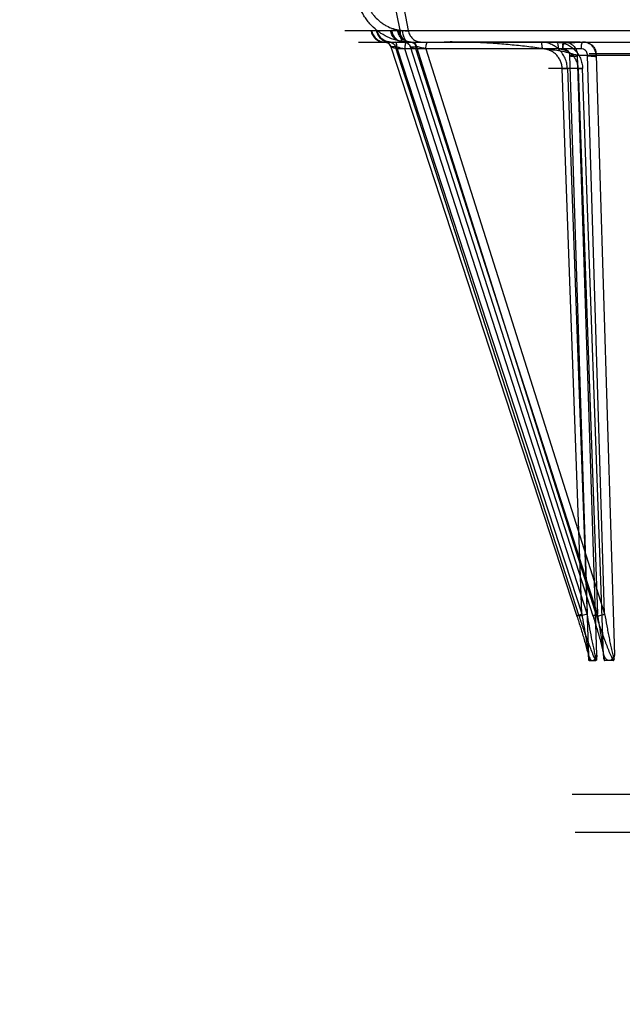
# Model space of a CAD drawing. Header units: millimetres. Extents: x 0 to 297, y 0 to 210.
# Tile 370 of 446: x 239.09 to 239.485, y 160.549 to 161.193. Entities that reach past the tile are written whole.
import ezdxf

# ---------------------------------------------------------------- set-up
doc = ezdxf.new("R2010")
doc.units = ezdxf.units.MM
doc.header["$LTSCALE"] = 16.335
doc.layers.get('0').update_dxf_attribs({"linetype": 'CONTINUOUS'})
doc.layers.add('AXES_REF', color=7, linetype='CONTINUOUS')
doc.layers.add('INTFCLR_144815', color=7, linetype='CONTINUOUS')

msp = doc.modelspace()

# ---------------------------------------------------------------- linework, layer by layer
at = {"color": 7, "linetype": 'Continuous'}
for radius in [8.72625, 8.7255, 8.66962]:
    msp.add_circle((241.41503, 154.41059), radius, dxfattribs=at)
msp.add_arc((241.41503, 154.41059), 8.64, 278.277129, 261.722871, dxfattribs=at)
at = {"layer": 'AXES_REF', "color": 9, "linetype": 'Continuous'}
msp.add_arc((241.41503, 154.41059), 7.96006, 94.411812, 85.588188, dxfattribs=at)
at = {"layer": 'INTFCLR_144815', "color": 9, "linetype": 'Continuous'}
for p, q in [((239.33911, 161.18636), (239.33469, 161.20835)), ((239.34061, 161.20559), (239.3445, 161.18618)), ((239.30299, 161.18618), (239.53455, 161.18618)), ((239.32055, 161.18618), (239.32257, 161.18618)), ((239.33751, 161.18618), (239.33353, 161.18618)), ((239.34058, 161.18597), (239.33911, 161.18636)), ((239.31188, 161.17859), (240.79638, 161.17859)), ((239.32899, 161.17859), (239.32873, 161.17859)), ((239.33206, 161.17859), (239.33003, 161.17859)), ((239.33212, 161.17859), (239.33206, 161.17859)), ((239.33281, 161.17859), (239.33212, 161.17859)), ((239.34497, 161.17859), (239.34119, 161.17882)), ((239.34139, 161.17859), (239.3418, 161.17859)), ((239.3418, 161.17859), (239.34186, 161.17859)), ((239.34186, 161.17859), (239.3458, 161.17859)), ((239.3458, 161.17859), (239.34586, 161.17859)), ((239.33309, 161.17551), (239.45491, 160.80271)), ((239.33613, 161.17551), (239.33309, 161.17551)), ((239.45648, 160.80271), (239.33613, 161.17551)), ((239.33715, 161.17413), (239.45806, 160.80409)), ((239.45757, 161.17413), (239.33715, 161.17413)), ((239.46165, 160.80409), (239.34219, 161.17413)), ((239.34584, 161.17551), (239.34581, 161.17551)), ((239.46563, 160.80271), (239.34584, 161.17551)), ((239.34584, 161.17551), (239.34978, 161.17551)), ((239.4684, 160.80409), (239.3495, 161.17413)), ((239.34978, 161.17551), (239.46767, 160.80271)), ((239.34982, 161.17551), (239.34978, 161.17551)), ((239.35606, 161.17413), (239.47307, 160.80409)), ((239.44999, 161.16978), (239.46165, 160.80409)), ((239.46788, 160.77713), (239.45536, 161.1699)), ((239.45536, 161.1699), (239.61899, 161.1699)), ((239.47307, 160.80409), (239.46186, 161.16978)), ((240.63057, 161.17085), (239.463, 161.17085)), ((239.46744, 161.1699), (239.47949, 160.77713)), ((239.45865, 161.16122), (239.43632, 161.16122)), ((239.44528, 161.1611), (239.44876, 161.16122)), ((239.45806, 160.80409), (239.44528, 161.1611)), ((239.44867, 161.16122), (239.46242, 160.77713)), ((239.45563, 161.1611), (239.45865, 161.16122)), ((239.45563, 161.1611), (239.4684, 160.80409)), ((239.47238, 160.77713), (239.45865, 161.16122)), ((240.61344, 160.68593), (239.48012, 160.68593))]:
    msp.add_line(p, q, dxfattribs=at)
at = {"layer": 'INTFCLR_144815', "color": 7, "linetype": 'Continuous'}
for p, q in [((239.45536, 161.1699), (239.44999, 161.16978)), ((239.46186, 161.16978), (239.46744, 161.1699))]:
    msp.add_line(p, q, dxfattribs=at)
at = {"layer": 'INTFCLR_144815', "color": 6, "linetype": 'Continuous'}
for p, q in [((239.46261, 160.77445), (239.46242, 160.77713)), ((239.46261, 160.77443), (239.46261, 160.77445)), ((239.46261, 160.7744), (239.46261, 160.77442)), ((239.46261, 160.77437), (239.46261, 160.77438)), ((239.46293, 160.77359), (239.46738, 160.77359)), ((239.46769, 160.77429), (239.46768, 160.77428)), ((239.46768, 160.77427), (239.46768, 160.77426)), ((239.46788, 160.77713), (239.46769, 160.77445)), ((239.46769, 160.77443), (239.46769, 160.77439)), ((239.46769, 160.77433), (239.46769, 160.77432)), ((239.46769, 160.77431), (239.46769, 160.7743)), ((239.47238, 160.77713), (239.47263, 160.77445)), ((239.47263, 160.77444), (239.47263, 160.77443)), ((239.47263, 160.77443), (239.47263, 160.77442)), ((239.47263, 160.77441), (239.47263, 160.7744)), ((239.47263, 160.77439), (239.47263, 160.77438)), ((239.47263, 160.77437), (239.47263, 160.77436)), ((239.47264, 160.77432), (239.47264, 160.77431)), ((239.47264, 160.7743), (239.47264, 160.77429)), ((239.47883, 160.77359), (239.47304, 160.77359)), ((239.47924, 160.77445), (239.47949, 160.77713)), ((239.48012, 160.68593), (239.45185, 160.68593)), ((239.45377, 160.66129), (240.63979, 160.66129))]:
    msp.add_line(p, q, dxfattribs=at)
for points in [[(239.46293, 160.77359), (239.46291, 160.77359), (239.46289, 160.77359), (239.46288, 160.7736), (239.46286, 160.7736), (239.46285, 160.77361), (239.46283, 160.77362), (239.46282, 160.77363), (239.46281, 160.77364), (239.46279, 160.77366), (239.46278, 160.77367), (239.46277, 160.77369), (239.46276, 160.7737), (239.46275, 160.77372), (239.46274, 160.77374), (239.46273, 160.77376), (239.46272, 160.77378), (239.46271, 160.7738), (239.4627, 160.77382), (239.46269, 160.77384), (239.46269, 160.77387), (239.46268, 160.77389), (239.46267, 160.77391), (239.46267, 160.77394), (239.46266, 160.77396), (239.46266, 160.77398), (239.46265, 160.77401), (239.46265, 160.77403), (239.46264, 160.77405), (239.46264, 160.77408), (239.46264, 160.7741), (239.46263, 160.77412), (239.46263, 160.77415), (239.46263, 160.77417), (239.46263, 160.77419), (239.46262, 160.77421), (239.46262, 160.77423), (239.46262, 160.77425), (239.46262, 160.77427), (239.46262, 160.77429), (239.46261, 160.77431), (239.46261, 160.77433), (239.46261, 160.77435)], [(239.46768, 160.77421), (239.46768, 160.77419), (239.46767, 160.77418), (239.46767, 160.77417), (239.46767, 160.77415), (239.46767, 160.77414), (239.46767, 160.77412), (239.46767, 160.77411), (239.46766, 160.77409), (239.46766, 160.77408), (239.46766, 160.77406), (239.46766, 160.77405), (239.46765, 160.77403), (239.46765, 160.77402), (239.46765, 160.774), (239.46764, 160.77398), (239.46764, 160.77397), (239.46764, 160.77395), (239.46763, 160.77393), (239.46763, 160.77392), (239.46762, 160.7739), (239.46762, 160.77388), (239.46761, 160.77387), (239.46761, 160.77385), (239.4676, 160.77383), (239.4676, 160.77382), (239.46759, 160.7738), (239.46758, 160.77378), (239.46758, 160.77377), (239.46757, 160.77375), (239.46756, 160.77374), (239.46755, 160.77372), (239.46755, 160.77371), (239.46754, 160.7737), (239.46753, 160.77368), (239.46752, 160.77367), (239.46751, 160.77366), (239.4675, 160.77365), (239.46749, 160.77364), (239.46748, 160.77363), (239.46747, 160.77362), (239.46746, 160.77361), (239.46744, 160.7736), (239.46743, 160.7736), (239.46742, 160.77359), (239.4674, 160.77359), (239.46739, 160.77359), (239.46738, 160.77359)], [(239.46768, 160.77424), (239.46768, 160.77423), (239.46768, 160.77422)], [(239.46769, 160.77445), (239.46769, 160.77444), (239.46769, 160.77443), (239.46769, 160.77443)], [(239.46769, 160.7744), (239.46769, 160.77436), (239.46769, 160.77435)], [(239.47263, 160.77435), (239.47264, 160.77434), (239.47264, 160.77433)], [(239.47264, 160.77428), (239.47264, 160.77427), (239.47264, 160.77426), (239.47265, 160.77424), (239.47265, 160.77423), (239.47265, 160.77422), (239.47265, 160.77421), (239.47265, 160.77419), (239.47265, 160.77418), (239.47266, 160.77417), (239.47266, 160.77415), (239.47266, 160.77414), (239.47266, 160.77412), (239.47267, 160.77411), (239.47267, 160.77409), (239.47267, 160.77408), (239.47267, 160.77406), (239.47268, 160.77405), (239.47268, 160.77403), (239.47269, 160.77402), (239.47269, 160.774), (239.47269, 160.77398), (239.4727, 160.77397), (239.4727, 160.77395), (239.47271, 160.77393), (239.47271, 160.77392), (239.47272, 160.7739), (239.47273, 160.77388), (239.47273, 160.77387), (239.47274, 160.77385), (239.47275, 160.77383), (239.47276, 160.77382), (239.47276, 160.7738), (239.47277, 160.77378), (239.47278, 160.77377), (239.47279, 160.77375), (239.4728, 160.77374), (239.47281, 160.77372), (239.47282, 160.77371), (239.47283, 160.7737), (239.47284, 160.77368), (239.47286, 160.77367), (239.47287, 160.77366), (239.47288, 160.77365), (239.47289, 160.77364), (239.47291, 160.77363), (239.47292, 160.77362), (239.47294, 160.77361), (239.47295, 160.7736), (239.47297, 160.7736), (239.47299, 160.77359), (239.47301, 160.77359), (239.47302, 160.77359), (239.47304, 160.77359)], [(239.47883, 160.77359), (239.47885, 160.77359), (239.47887, 160.77359), (239.47889, 160.7736), (239.47891, 160.7736), (239.47893, 160.77361), (239.47895, 160.77362), (239.47897, 160.77363), (239.47898, 160.77364), (239.479, 160.77366), (239.47901, 160.77367), (239.47903, 160.77369), (239.47904, 160.7737), (239.47906, 160.77372), (239.47907, 160.77374), (239.47908, 160.77376), (239.47909, 160.77378), (239.47911, 160.7738), (239.47912, 160.77382), (239.47913, 160.77384), (239.47914, 160.77387), (239.47915, 160.77389), (239.47915, 160.77391), (239.47916, 160.77394), (239.47917, 160.77396), (239.47918, 160.77398), (239.47918, 160.77401), (239.47919, 160.77403), (239.47919, 160.77405), (239.4792, 160.77408), (239.4792, 160.7741), (239.47921, 160.77412), (239.47921, 160.77415), (239.47921, 160.77417), (239.47922, 160.77419), (239.47922, 160.77421), (239.47922, 160.77423), (239.47922, 160.77425), (239.47923, 160.77427), (239.47923, 160.77429), (239.47923, 160.77431), (239.47923, 160.77433)], [(239.47923, 160.77435), (239.47924, 160.77437), (239.47924, 160.77438), (239.47924, 160.7744), (239.47924, 160.77442), (239.47924, 160.77443), (239.47924, 160.77445)]]:
    msp.add_lwpolyline(points, dxfattribs=at)
at = {"layer": 'INTFCLR_144815', "color": 9, "linetype": 'Continuous'}
for points, knots in [([(239.34119, 161.17882), (239.34015, 161.17895), (239.33809, 161.1793), (239.33406, 161.1804), (239.33067, 161.18185), (239.32793, 161.18341), (239.32613, 161.18455), (239.32311, 161.18676), (239.31999, 161.18974), (239.31728, 161.19309), (239.31485, 161.19668), (239.31313, 161.20009), (239.31197, 161.20314), (239.31128, 161.20521), (239.31031, 161.20887), (239.30987, 161.21211), (239.30976, 161.21427)], [0, 0, 0, 0, 0.060969, 0.121873, 0.243913, 0.274919, 0.306131, 0.368317, 0.493199, 0.556651, 0.619807, 0.746395, 0.778408, 0.810257, 0.873549, 1, 1, 1, 1]), ([(239.31517, 161.21295), (239.31527, 161.21132), (239.31563, 161.20889), (239.3164, 161.20614), (239.31693, 161.20459), (239.31784, 161.20231), (239.31916, 161.19975), (239.32102, 161.19706), (239.32309, 161.19454), (239.32546, 161.19231), (239.32775, 161.19065), (239.32911, 161.1898), (239.33118, 161.18863), (239.33374, 161.18754), (239.33678, 161.18672), (239.33833, 161.18645), (239.33911, 161.18636)], [0, 0, 0, 0, 0.126032, 0.189212, 0.221028, 0.253021, 0.379658, 0.442895, 0.506455, 0.631585, 0.693885, 0.725145, 0.756193, 0.878299, 0.939151, 1, 1, 1, 1]), ([(239.32004, 161.18618), (239.3202, 161.18517), (239.32087, 161.18314), (239.32288, 161.1806), (239.32564, 161.17896), (239.32773, 161.17859), (239.32873, 161.17859)], [0, 0, 0, 0, 0.244565, 0.503496, 0.760313, 1, 1, 1, 1]), ([(239.32055, 161.18618), (239.3207, 161.18519), (239.32136, 161.18318), (239.32331, 161.18067), (239.32601, 161.17901), (239.32805, 161.17861), (239.32903, 161.17859)], [0, 0, 0, 0, 0.244864, 0.503572, 0.760133, 1, 1, 1, 1]), ([(239.32362, 161.18618), (239.32377, 161.18519), (239.32442, 161.18318), (239.32637, 161.18067), (239.32905, 161.17901), (239.33108, 161.17861), (239.33206, 161.17859)], [0, 0, 0, 0, 0.245324, 0.504207, 0.760561, 1, 1, 1, 1]), ([(239.33281, 161.17859), (239.33182, 161.17859), (239.32974, 161.17896), (239.32699, 161.1806), (239.325, 161.18314), (239.32433, 161.18517), (239.32417, 161.18618)], [0, 0, 0, 0, 0.239108, 0.495642, 0.754812, 1, 1, 1, 1]), ([(239.34139, 161.17859), (239.34041, 161.17859), (239.33835, 161.17896), (239.33564, 161.18061), (239.33367, 161.18315), (239.33301, 161.18518), (239.33286, 161.18618)], [0, 0, 0, 0, 0.237878, 0.493812, 0.75349, 1, 1, 1, 1]), ([(239.33353, 161.18618), (239.33368, 161.18519), (239.33432, 161.18319), (239.33623, 161.18068), (239.33888, 161.17902), (239.34089, 161.17861), (239.34186, 161.17859)], [0, 0, 0, 0, 0.24681, 0.506276, 0.761969, 1, 1, 1, 1]), ([(239.3458, 161.17859), (239.34484, 161.17861), (239.34283, 161.17902), (239.3402, 161.18068), (239.3383, 161.18319), (239.33766, 161.18519), (239.33751, 161.18618)], [0, 0, 0, 0, 0.237461, 0.492881, 0.752581, 1, 1, 1, 1]), ([(239.33823, 161.18618), (239.33838, 161.18518), (239.33903, 161.18315), (239.34098, 161.18061), (239.34368, 161.17896), (239.34572, 161.17859), (239.3467, 161.17859)], [0, 0, 0, 0, 0.247336, 0.507333, 0.762893, 1, 1, 1, 1]), ([(239.33911, 161.18636), (239.33906, 161.1854), (239.33904, 161.18358), (239.3394, 161.1812), (239.33995, 161.17946), (239.34083, 161.17882), (239.34119, 161.17882)], [0, 0, 0, 0, 0.34848, 0.656691, 0.872155, 1, 1, 1, 1]), ([(239.3445, 161.18618), (239.34464, 161.18612), (239.34482, 161.18605), (239.34515, 161.18582), (239.34487, 161.18563), (239.34448, 161.18565), (239.3439, 161.18563), (239.3432, 161.18568), (239.34209, 161.18578), (239.3412, 161.18589), (239.34058, 161.18597)], [0, 0, 0, 0, 0.089936, 0.132508, 0.163973, 0.240003, 0.365637, 0.490275, 0.640039, 1, 1, 1, 1]), ([(239.34058, 161.18597), (239.34066, 161.18502), (239.34098, 161.18318), (239.34191, 161.18079), (239.34323, 161.17907), (239.34445, 161.17859), (239.34497, 161.17859)], [0, 0, 0, 0, 0.3129, 0.602318, 0.830689, 1, 1, 1, 1]), ([(239.3445, 161.18618), (239.34465, 161.18518), (239.34513, 161.18367), (239.34625, 161.1819), (239.34733, 161.18071), (239.34861, 161.17976), (239.35043, 161.17887), (239.35193, 161.17859), (239.35289, 161.17859)], [0, 0, 0, 0, 0.247765, 0.377762, 0.508629, 0.638135, 0.764317, 1, 1, 1, 1]), ([(239.32899, 161.17859), (239.3294, 161.17858), (239.33029, 161.17843), (239.33151, 161.1778), (239.33251, 161.17679), (239.33293, 161.17594), (239.33307, 161.17551)], [0, 0, 0, 0, 0.22845, 0.488298, 0.749734, 1, 1, 1, 1]), ([(239.33309, 161.17551), (239.33296, 161.17593), (239.33255, 161.17676), (239.33159, 161.17776), (239.33037, 161.17842), (239.32947, 161.17858), (239.32903, 161.17859)], [0, 0, 0, 0, 0.245958, 0.502514, 0.757582, 1, 1, 1, 1]), ([(239.33206, 161.17859), (239.3325, 161.17858), (239.3334, 161.17842), (239.33462, 161.17776), (239.33558, 161.17676), (239.33599, 161.17593), (239.33613, 161.17551)], [0, 0, 0, 0, 0.242418, 0.497486, 0.754042, 1, 1, 1, 1]), ([(239.33212, 161.17859), (239.33255, 161.17858), (239.33345, 161.17842), (239.33466, 161.17776), (239.33561, 161.17676), (239.33602, 161.17593), (239.33615, 161.17551)], [0, 0, 0, 0, 0.241851, 0.496634, 0.753398, 1, 1, 1, 1]), ([(239.33715, 161.17413), (239.33715, 161.17468), (239.33708, 161.17598), (239.3369, 161.17732), (239.33644, 161.17859), (239.33613, 161.17859)], [0, 0, 0, 0, 0.35171, 0.80538, 1, 1, 1, 1]), ([(239.3418, 161.17859), (239.34223, 161.17858), (239.34312, 161.17842), (239.34433, 161.17776), (239.34527, 161.17676), (239.34568, 161.17593), (239.34581, 161.17551)], [0, 0, 0, 0, 0.241436, 0.496011, 0.752928, 1, 1, 1, 1]), ([(239.34186, 161.17859), (239.34229, 161.17858), (239.34317, 161.17842), (239.34437, 161.17776), (239.34531, 161.17676), (239.34571, 161.17593), (239.34584, 161.17551)], [0, 0, 0, 0, 0.240757, 0.494996, 0.752164, 1, 1, 1, 1]), ([(239.3432, 161.17859), (239.34304, 161.17859), (239.34267, 161.17809), (239.34245, 161.17715), (239.34223, 161.17573), (239.34219, 161.17468), (239.34219, 161.17413)], [0, 0, 0, 0, 0.103024, 0.325726, 0.650172, 1, 1, 1, 1]), ([(239.34978, 161.17551), (239.34965, 161.17593), (239.34925, 161.17676), (239.34831, 161.17776), (239.34711, 161.17842), (239.34623, 161.17858), (239.3458, 161.17859)], [0, 0, 0, 0, 0.247836, 0.505004, 0.759243, 1, 1, 1, 1]), ([(239.34586, 161.17859), (239.34626, 161.17858), (239.34713, 161.17843), (239.34832, 161.17779), (239.34928, 161.17678), (239.34968, 161.17594), (239.34982, 161.17551)], [0, 0, 0, 0, 0.225688, 0.48395, 0.746398, 1, 1, 1, 1]), ([(239.34819, 161.17859), (239.34838, 161.17859), (239.34885, 161.17815), (239.34917, 161.17715), (239.34945, 161.17574), (239.3495, 161.17468), (239.3495, 161.17413)], [0, 0, 0, 0, 0.1185, 0.342563, 0.660023, 1, 1, 1, 1]), ([(239.35606, 161.17413), (239.35606, 161.17468), (239.35611, 161.17574), (239.35638, 161.17715), (239.35671, 161.17815), (239.35718, 161.17859), (239.35737, 161.17859)], [0, 0, 0, 0, 0.339977, 0.657437, 0.8815, 1, 1, 1, 1]), ([(239.44867, 161.16122), (239.44865, 161.1618), (239.44855, 161.16295), (239.44825, 161.16466), (239.44779, 161.16633), (239.44717, 161.16793), (239.44641, 161.16948), (239.44521, 161.17142), (239.44374, 161.17318), (239.44204, 161.1747), (239.44022, 161.17605), (239.43821, 161.17712), (239.43608, 161.17788), (239.4339, 161.17842), (239.43221, 161.17859), (239.43109, 161.17859)], [0, 0, 0, 0, 0.063652, 0.127279, 0.190555, 0.253351, 0.316226, 0.37943, 0.504173, 0.566794, 0.629215, 0.752842, 0.815093, 0.87678, 1, 1, 1, 1]), ([(239.43109, 161.17859), (239.43125, 161.17859), (239.43162, 161.17809), (239.43197, 161.17664), (239.4321, 161.17518), (239.4321, 161.17413)], [0, 0, 0, 0, 0.103117, 0.326022, 1, 1, 1, 1]), ([(239.44138, 161.17859), (239.44157, 161.17859), (239.44204, 161.17815), (239.44237, 161.17715), (239.44264, 161.17574), (239.4427, 161.17468), (239.4427, 161.17413)], [0, 0, 0, 0, 0.1185, 0.342563, 0.660023, 1, 1, 1, 1]), ([(239.44138, 161.17859), (239.44248, 161.17859), (239.44414, 161.17842), (239.44629, 161.17787), (239.44837, 161.17712), (239.45035, 161.17604), (239.45214, 161.1747), (239.4538, 161.17318), (239.45525, 161.17142), (239.45643, 161.16948), (239.45718, 161.16793), (239.45778, 161.16633), (239.45839, 161.1641), (239.45861, 161.16237), (239.45865, 161.16122)], [0, 0, 0, 0, 0.122124, 0.183323, 0.245147, 0.368174, 0.430444, 0.493021, 0.618001, 0.681478, 0.744715, 0.807951, 0.871732, 1, 1, 1, 1]), ([(239.45888, 161.17859), (239.45869, 161.17859), (239.45822, 161.17815), (239.45772, 161.17664), (239.45757, 161.17519), (239.45757, 161.17413)], [0, 0, 0, 0, 0.118675, 0.343068, 1, 1, 1, 1]), ([(239.33715, 161.17413), (239.33653, 161.1743), (239.3356, 161.17455), (239.3342, 161.17503), (239.33375, 161.1751), (239.33293, 161.17551), (239.33307, 161.17551)], [0, 0, 0, 0, 0.442797, 0.7128, 0.90435, 1, 1, 1, 1]), ([(239.33615, 161.17551), (239.3369, 161.17551), (239.33825, 161.17512), (239.34026, 161.17466), (239.34153, 161.17431), (239.34219, 161.17413)], [0, 0, 0, 0, 0.363382, 0.668548, 1, 1, 1, 1]), ([(239.34581, 161.17551), (239.34577, 161.17551), (239.34563, 161.17551), (239.34579, 161.17534), (239.34602, 161.17527), (239.34645, 161.17508), (239.34703, 161.17488), (239.34807, 161.17454), (239.34891, 161.1743), (239.3495, 161.17413)], [0, 0, 0, 0, 0.033052, 0.055554, 0.120786, 0.229163, 0.377368, 0.559793, 1, 1, 1, 1]), ([(239.35606, 161.17413), (239.3554, 161.17432), (239.35413, 161.17467), (239.35205, 161.17513), (239.35063, 161.17551), (239.34982, 161.17551)], [0, 0, 0, 0, 0.3192, 0.619999, 1, 1, 1, 1]), ([(239.44528, 161.1611), (239.44526, 161.16153), (239.44519, 161.1624), (239.44496, 161.16368), (239.44461, 161.16493), (239.44415, 161.16614), (239.44358, 161.16729), (239.44268, 161.16875), (239.44158, 161.17007), (239.44031, 161.17121), (239.43894, 161.17222), (239.43743, 161.17302), (239.43584, 161.17359), (239.43421, 161.174), (239.43294, 161.17413), (239.4321, 161.17413)], [0, 0, 0, 0, 0.063687, 0.127349, 0.190659, 0.253486, 0.316388, 0.379613, 0.504379, 0.566999, 0.629413, 0.753, 0.81522, 0.87687, 1, 1, 1, 1]), ([(239.4427, 161.17413), (239.44352, 161.17413), (239.44476, 161.174), (239.44637, 161.17359), (239.44793, 161.17302), (239.44941, 161.17222), (239.45075, 161.17121), (239.452, 161.17007), (239.45308, 161.16875), (239.45397, 161.16729), (239.45453, 161.16614), (239.45498, 161.16493), (239.45544, 161.16326), (239.4556, 161.16197), (239.45563, 161.1611)], [0, 0, 0, 0, 0.122003, 0.183151, 0.244932, 0.367905, 0.430165, 0.492742, 0.617753, 0.68126, 0.744534, 0.807811, 0.871637, 1, 1, 1, 1]), ([(239.44562, 161.17413), (239.4459, 161.17415), (239.44672, 161.17412), (239.44805, 161.17366), (239.44959, 161.17228), (239.45005, 161.17072), (239.44999, 161.16978)], [0, 0, 0, 0, 0.120951, 0.357986, 0.592109, 1, 1, 1, 1]), ([(239.46186, 161.16978), (239.46187, 161.16999), (239.46184, 161.17067), (239.46155, 161.17188), (239.46032, 161.1736), (239.45862, 161.1742), (239.45757, 161.17413)], [0, 0, 0, 0, 0.09078, 0.300856, 0.535856, 1, 1, 1, 1]), ([(239.45491, 160.80271), (239.45487, 160.80271), (239.45476, 160.8027), (239.45488, 160.80286), (239.45509, 160.80293), (239.45547, 160.80313), (239.45599, 160.80333), (239.45686, 160.80368), (239.45757, 160.80392), (239.45806, 160.80409)], [0, 0, 0, 0, 0.030971, 0.052182, 0.118147, 0.231753, 0.389156, 0.57871, 1, 1, 1, 1]), ([(239.45491, 160.80271), (239.45576, 160.80012), (239.45699, 160.79623), (239.45857, 160.79105), (239.4597, 160.78721), (239.46076, 160.78341), (239.46158, 160.78027), (239.46217, 160.77782), (239.4626, 160.77581), (239.46286, 160.7744), (239.46293, 160.77359)], [0, 0, 0, 0, 0.270374, 0.4046, 0.537306, 0.668034, 0.79611, 0.858695, 0.918736, 1, 1, 1, 1]), ([(239.46165, 160.80409), (239.46112, 160.80391), (239.46004, 160.80356), (239.45854, 160.80312), (239.45735, 160.80284), (239.4567, 160.8027), (239.45648, 160.80271)], [0, 0, 0, 0, 0.313844, 0.631054, 0.874511, 1, 1, 1, 1]), ([(239.46738, 160.77359), (239.46661, 160.77493), (239.46574, 160.77696), (239.46439, 160.78024), (239.46318, 160.78338), (239.46129, 160.78848), (239.45904, 160.79492), (239.45732, 160.80011), (239.45648, 160.80271)], [0, 0, 0, 0, 0.148676, 0.212372, 0.341856, 0.473191, 0.736522, 1, 1, 1, 1]), ([(239.45806, 160.80409), (239.45853, 160.80148), (239.45922, 160.79758), (239.4601, 160.79237), (239.46073, 160.78851), (239.46133, 160.78469), (239.4618, 160.78155), (239.46214, 160.77909), (239.4624, 160.77694), (239.46259, 160.7754), (239.46261, 160.77445)], [0, 0, 0, 0, 0.264974, 0.396856, 0.527497, 0.656487, 0.783244, 0.84538, 0.905174, 1, 1, 1, 1]), ([(239.46769, 160.77445), (239.46738, 160.77537), (239.46701, 160.77691), (239.46651, 160.77907), (239.46597, 160.78153), (239.46531, 160.78468), (239.46428, 160.7898), (239.46305, 160.79628), (239.46211, 160.80148), (239.46165, 160.80409)], [0, 0, 0, 0, 0.09658, 0.156913, 0.219155, 0.346402, 0.476097, 0.737371, 1, 1, 1, 1]), ([(239.4684, 160.80409), (239.46816, 160.80401), (239.46769, 160.80384), (239.46694, 160.80356), (239.46619, 160.80322), (239.46575, 160.80305), (239.46533, 160.80273), (239.46557, 160.80271), (239.46563, 160.80271)], [0, 0, 0, 0, 0.219366, 0.430371, 0.700316, 0.875747, 0.940821, 1, 1, 1, 1]), ([(239.47304, 160.77359), (239.47305, 160.775), (239.47265, 160.77701), (239.47199, 160.78026), (239.47124, 160.7834), (239.46991, 160.78851), (239.46806, 160.79497), (239.46646, 160.80012), (239.46563, 160.80271)], [0, 0, 0, 0, 0.140359, 0.202543, 0.33066, 0.462205, 0.729285, 1, 1, 1, 1]), ([(239.46767, 160.80271), (239.46839, 160.80269), (239.46967, 160.80307), (239.47146, 160.80355), (239.47254, 160.80391), (239.47307, 160.80409)], [0, 0, 0, 0, 0.387723, 0.699632, 1, 1, 1, 1]), ([(239.46767, 160.80271), (239.46849, 160.8001), (239.46977, 160.7962), (239.47156, 160.79104), (239.47294, 160.78719), (239.47438, 160.78338), (239.47563, 160.78025), (239.47668, 160.7778), (239.47762, 160.77577), (239.47833, 160.77436), (239.47883, 160.77359)], [0, 0, 0, 0, 0.262511, 0.394086, 0.525157, 0.655496, 0.784895, 0.849087, 0.911676, 1, 1, 1, 1]), ([(239.47263, 160.77445), (239.47266, 160.77539), (239.4725, 160.77693), (239.47228, 160.77907), (239.47198, 160.78153), (239.47156, 160.78469), (239.4708, 160.78982), (239.46976, 160.7963), (239.46886, 160.80149), (239.4684, 160.80409)], [0, 0, 0, 0, 0.09432, 0.154007, 0.215842, 0.342764, 0.472597, 0.735115, 1, 1, 1, 1]), ([(239.47307, 160.80409), (239.47352, 160.80148), (239.47422, 160.79757), (239.47519, 160.79237), (239.47594, 160.78851), (239.47672, 160.78469), (239.4774, 160.78154), (239.47796, 160.77908), (239.47849, 160.77692), (239.47889, 160.77537), (239.47924, 160.77445)], [0, 0, 0, 0, 0.262498, 0.393514, 0.523585, 0.652368, 0.779419, 0.841981, 0.902478, 1, 1, 1, 1])]:
    msp.add_open_spline(points, degree=3, knots=knots, dxfattribs=at)
at = {"layer": 'INTFCLR_144815', "color": 7, "linetype": 'Continuous'}
for points, knots in [([(239.44562, 161.17413), (239.44562, 161.1744), (239.44564, 161.17495), (239.44564, 161.17564), (239.4458, 161.17617), (239.44584, 161.1766), (239.44555, 161.17698), (239.4459, 161.17733), (239.44627, 161.1774), (239.44655, 161.17753), (239.44677, 161.17758), (239.44675, 161.17779), (239.44636, 161.17779), (239.44586, 161.17791), (239.44506, 161.17794), (239.44425, 161.17805), (239.44371, 161.17801), (239.44316, 161.17824), (239.4448, 161.17818), (239.44591, 161.17831), (239.44898, 161.1783), (239.45234, 161.17836), (239.45427, 161.17839), (239.45765, 161.17843), (239.45547, 161.17849), (239.45394, 161.17848), (239.45092, 161.1785), (239.447, 161.17851), (239.43936, 161.17853), (239.42818, 161.17855), (239.40639, 161.17857), (239.39794, 161.17858), (239.36448, 161.17859), (239.36906, 161.17859)], [0, 0, 0, 0, 0.007462, 0.015095, 0.018918, 0.022509, 0.026865, 0.029423, 0.034294, 0.036798, 0.038513, 0.039313, 0.041704, 0.046932, 0.054813, 0.063077, 0.069169, 0.070608, 0.076617, 0.09248, 0.119737, 0.152267, 0.180513, 0.194907, 0.203949, 0.220244, 0.245985, 0.282369, 0.330282, 0.454065, 0.598924, 0.874045, 1, 1, 1, 1]), ([(239.45536, 161.1699), (239.45371, 161.17019), (239.45045, 161.17118), (239.44549, 161.17248), (239.44035, 161.17314), (239.4352, 161.17392), (239.42998, 161.17462), (239.42288, 161.17554), (239.41385, 161.17654), (239.40286, 161.17752), (239.39358, 161.17808), (239.38608, 161.17839), (239.37852, 161.17859), (239.37285, 161.17862), (239.36906, 161.17859)], [0, 0, 0, 0, 0.057671, 0.117422, 0.1765, 0.236369, 0.29703, 0.358472, 0.483241, 0.61038, 0.73919, 0.804166, 0.869303, 1, 1, 1, 1]), ([(239.44663, 161.17859), (239.44613, 161.17859), (239.44592, 161.17728), (239.44566, 161.17592), (239.44562, 161.1748), (239.44562, 161.17413)], [0, 0, 0, 0, 0.318841, 0.564212, 1, 1, 1, 1]), ([(239.44663, 161.17859), (239.44703, 161.17859), (239.44785, 161.17853), (239.44905, 161.17827), (239.45023, 161.17783), (239.45133, 161.17721), (239.45232, 161.17646), (239.45319, 161.17557), (239.45393, 161.17459), (239.45452, 161.17351), (239.45497, 161.17236), (239.45526, 161.17115), (239.45535, 161.17032), (239.45536, 161.1699)], [0, 0, 0, 0, 0.088858, 0.179421, 0.271356, 0.363766, 0.45629, 0.546594, 0.636195, 0.726301, 0.816984, 0.908456, 1, 1, 1, 1]), ([(239.45888, 161.17859), (239.45942, 161.17862), (239.46052, 161.17859), (239.4621, 161.1782), (239.46356, 161.17751), (239.46485, 161.17654), (239.46592, 161.17533), (239.46673, 161.17393), (239.46721, 161.1725), (239.46742, 161.17115), (239.46746, 161.17031), (239.46744, 161.1699)], [0, 0, 0, 0, 0.118393, 0.235948, 0.352262, 0.469029, 0.585131, 0.702127, 0.819059, 0.910353, 1, 1, 1, 1]), ([(239.46744, 161.1699), (239.46743, 161.17029), (239.46735, 161.17106), (239.4671, 161.1722), (239.46671, 161.17329), (239.46619, 161.17433), (239.46554, 161.17529), (239.46479, 161.17614), (239.46395, 161.17687), (239.46304, 161.17748), (239.46207, 161.17797), (239.46104, 161.17832), (239.45998, 161.17854), (239.45925, 161.17859), (239.45888, 161.17859)], [0, 0, 0, 0, 0.086485, 0.172411, 0.258341, 0.344273, 0.429914, 0.514958, 0.596912, 0.677583, 0.757829, 0.837931, 0.918842, 1, 1, 1, 1]), ([(239.44999, 161.16978), (239.45032, 161.16976), (239.45075, 161.16913), (239.45172, 161.16929), (239.45278, 161.16912), (239.45394, 161.16912), (239.4548, 161.16956), (239.45519, 161.16991), (239.45536, 161.1699)], [0, 0, 0, 0, 0.17192, 0.324973, 0.479825, 0.753177, 0.911052, 1, 1, 1, 1]), ([(239.46744, 161.1699), (239.4674, 161.1699), (239.46737, 161.16973), (239.46732, 161.16956), (239.46726, 161.1693), (239.46722, 161.16903), (239.46693, 161.16889), (239.46661, 161.16919), (239.466, 161.16906), (239.46526, 161.16917), (239.4645, 161.16917), (239.46378, 161.16929), (239.46311, 161.16917), (239.46243, 161.16937), (239.46209, 161.16977), (239.46186, 161.16978)], [0, 0, 0, 0, 0.018169, 0.056768, 0.102118, 0.139902, 0.176771, 0.223241, 0.323115, 0.443118, 0.576495, 0.680613, 0.782743, 0.888971, 1, 1, 1, 1]), ([(239.46242, 160.77713), (239.4626, 160.77667), (239.46295, 160.77585), (239.46365, 160.77455), (239.4645, 160.77358), (239.46515, 160.77359)], [0, 0, 0, 0, 0.323059, 0.573169, 1, 1, 1, 1]), ([(239.46515, 160.77359), (239.46554, 160.77359), (239.46652, 160.77424), (239.46724, 160.7756), (239.4677, 160.77667), (239.46788, 160.77713)], [0, 0, 0, 0, 0.25156, 0.67982, 1, 1, 1, 1]), ([(239.46515, 160.77359), (239.46554, 160.77359), (239.46652, 160.77424), (239.46724, 160.7756), (239.4677, 160.77667), (239.46788, 160.77713)], [0, 0, 0, 0, 0.251516, 0.679783, 1, 1, 1, 1]), ([(239.47593, 160.77359), (239.47545, 160.77359), (239.47426, 160.77415), (239.47322, 160.77557), (239.47262, 160.77667), (239.47238, 160.77713)], [0, 0, 0, 0, 0.279502, 0.699443, 1, 1, 1, 1]), ([(239.47593, 160.77359), (239.47545, 160.77359), (239.47426, 160.77415), (239.47322, 160.77557), (239.47262, 160.77667), (239.47238, 160.77713)], [0, 0, 0, 0, 0.279454, 0.699406, 1, 1, 1, 1]), ([(239.47949, 160.77713), (239.47925, 160.77667), (239.47879, 160.77584), (239.47782, 160.77446), (239.47672, 160.77358), (239.47593, 160.77359)], [0, 0, 0, 0, 0.302873, 0.543533, 1, 1, 1, 1]), ([(239.47949, 160.77713), (239.47925, 160.77667), (239.47879, 160.77584), (239.47782, 160.77446), (239.47672, 160.77358), (239.47593, 160.77359)], [0, 0, 0, 0, 0.3029, 0.543572, 1, 1, 1, 1])]:
    msp.add_open_spline(points, degree=3, knots=knots, dxfattribs=at)

doc.saveas('drawing.dxf')
